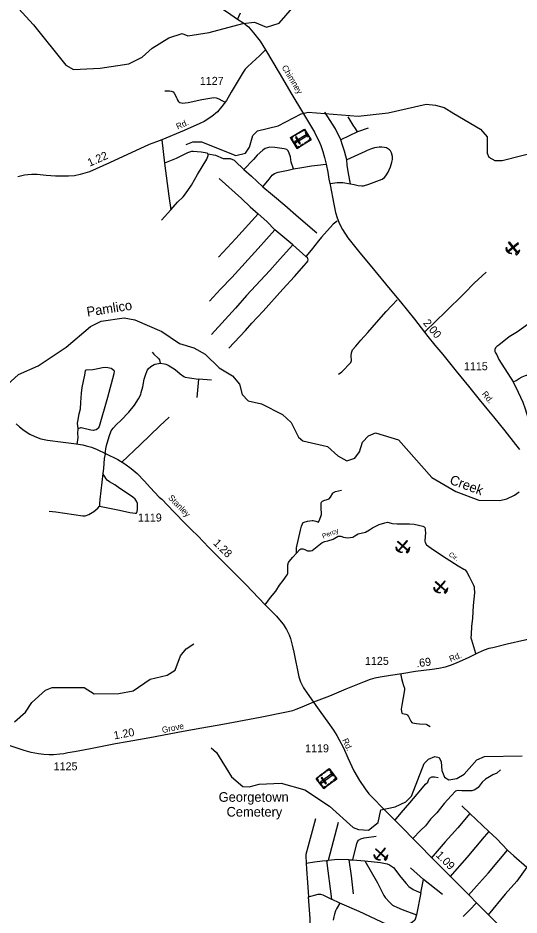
# Model space of a CAD drawing. Extents: x 2104537 to 2336408, y 34176 to 229611.
# Drawn here: x 2216312 to 2224131, y 73572 to 87580 of the extents above; entities that cross this region are included whole.
import ezdxf

# ---------------------------------------------------------------- set-up
doc = ezdxf.new("R2010")
doc.units = 0
for name, color, linetype in [('Exist Cultural Cemetery CELL', 7, 'Continuous'), ('Exist Cultural Cemetery Label', 7, 'Continuous'), ('Exist Geographical Quarry CELL', 7, 'Continuous'), ('Exist Hydrographic Creek Single Shore', 7, 'Continuous'), ('Exist Hydrographic Misc Water Feature', 7, 'Continuous'), ('Exist Road Non-System Type 51', 7, 'Continuous'), ('Exist Road Non-System Type 51 Label', 7, 'Continuous'), ('Exist Road Secondary Mileage Hundredths English Label', 7, 'Continuous'), ('Exist Road Secondary Type 51 Attributed', 7, 'Continuous'), ('Exist Road Secondary Type 51 Label', 7, 'Continuous'), ('Exist Road Secondary Type 51 Number Label', 7, 'Continuous'), ('Old_Level_32', 7, 'Continuous')]:
    doc.layers.add(name, color=color, linetype=linetype)

msp = doc.modelspace()

# ---------------------------------------------------------------- linework, layer by layer
at = {"layer": 'Exist Cultural Cemetery CELL'}
for points in [[(2220670, 85542), (2220565, 85711), (2220781, 85845), (2220886, 85676)], [(2220602, 85734), (2220608, 85724), (2220580, 85707), (2220602, 85673), (2220593, 85667), (2220565, 85711)], [(2220670, 85763), (2220633, 85740), (2220627, 85749), (2220664, 85772)], [(2220638, 85650), (2220647, 85634), (2220820, 85741), (2220810, 85757)], [(2220726, 85798), (2220689, 85775), (2220683, 85784), (2220720, 85807)], [(2220799, 85817), (2220789, 85811), (2220777, 85830), (2220743, 85809), (2220737, 85818), (2220781, 85845)], [(2220846, 85719), (2220801, 85791), (2220811, 85797), (2220856, 85725)], [(2220631, 85605), (2220604, 85649), (2220613, 85655), (2220641, 85611)], [(2220707, 85565), (2220701, 85574), (2220674, 85557), (2220652, 85592), (2220643, 85586), (2220670, 85542)], [(2220707, 85612), (2220722, 85622), (2220660, 85722), (2220644, 85712)], [(2220770, 85604), (2220733, 85581), (2220727, 85591), (2220764, 85614)], [(2220827, 85639), (2220790, 85617), (2220784, 85626), (2220821, 85649)], [(2220869, 85704), (2220859, 85698), (2220871, 85680), (2220836, 85658), (2220842, 85649), (2220886, 85676)], [(2221083, 75547), (2220963, 75705), (2221166, 75859), (2221286, 75700)], [(2221115, 75806), (2221080, 75780), (2221074, 75789), (2221108, 75815)], [(2221186, 75833), (2221177, 75826), (2221163, 75843), (2221131, 75819), (2221124, 75828), (2221166, 75859)], [(2221242, 75739), (2221191, 75807), (2221200, 75814), (2221251, 75746)], [(2220997, 75732), (2221004, 75723), (2220978, 75703), (2221003, 75671), (2220994, 75664), (2220963, 75706)], [(2221038, 75606), (2221007, 75647), (2221016, 75654), (2221047, 75613)], [(2221062, 75767), (2221028, 75741), (2221021, 75750), (2221056, 75776)], [(2221040, 75651), (2221052, 75636), (2221213, 75759), (2221202, 75774)], [(2221112, 75620), (2221127, 75632), (2221056, 75725), (2221041, 75714)], [(2221230, 75658), (2221196, 75632), (2221189, 75641), (2221223, 75667)], [(2221266, 75727), (2221257, 75720), (2221270, 75702), (2221238, 75678), (2221245, 75669), (2221286, 75700)], [(2221117, 75573), (2221111, 75582), (2221085, 75562), (2221060, 75595), (2221052, 75588), (2221083, 75547)], [(2221177, 75618), (2221142, 75591), (2221135, 75601), (2221170, 75627)]]:
    msp.add_lwpolyline(points, close=True, dxfattribs=at)
at = {"layer": 'Exist Geographical Quarry CELL'}
for points in [[(2224124, 84059), (2224117, 84067), (2223952, 83935), (2223959, 83927)], [(2224108, 83918), (2224100, 83911), (2223968, 84076), (2223976, 84083)], [(2224017, 83902), (2224010, 83901), (2224004, 83900), (2223994, 83900), (2223986, 83902), (2223974, 83908), (2223961, 83915), (2223950, 83925), (2223942, 83934), (2223937, 83945), (2223933, 83958), (2223932, 83968), (2223931, 83979), (2223933, 83991), (2223936, 84002), (2223937, 83986), (2223939, 83977), (2223941, 83969), (2223946, 83957), (2223952, 83946), (2223956, 83939), (2223967, 83928), (2223976, 83919), (2223987, 83912), (2223999, 83907), (2224010, 83904)], [(2224076, 83898), (2224092, 83878), (2224123, 83905), (2224145, 83955)], [(2222313, 79239), (2222306, 79236), (2222300, 79235), (2222290, 79233), (2222282, 79234), (2222270, 79237), (2222255, 79242), (2222243, 79250), (2222234, 79257), (2222226, 79267), (2222220, 79279), (2222217, 79288), (2222215, 79300), (2222214, 79312), (2222215, 79323), (2222219, 79308), (2222222, 79298), (2222226, 79291), (2222233, 79280), (2222241, 79271), (2222246, 79264), (2222259, 79255), (2222269, 79249), (2222282, 79244), (2222294, 79241), (2222305, 79240)], [(2222399, 79271), (2222392, 79263), (2222233, 79402), (2222240, 79410)], [(2222390, 79412), (2222382, 79419), (2222243, 79260), (2222251, 79253)], [(2222372, 79246), (2222391, 79229), (2222417, 79261), (2222429, 79314)], [(2222990, 78641), (2222983, 78633), (2222824, 78772), (2222831, 78780)], [(2222981, 78782), (2222973, 78789), (2222833, 78630), (2222842, 78623)], [(2222904, 78609), (2222897, 78606), (2222891, 78605), (2222881, 78603), (2222873, 78604), (2222861, 78607), (2222846, 78612), (2222834, 78620), (2222824, 78627), (2222817, 78637), (2222811, 78649), (2222808, 78658), (2222806, 78669), (2222805, 78682), (2222806, 78693), (2222810, 78678), (2222813, 78668), (2222817, 78661), (2222824, 78650), (2222832, 78640), (2222837, 78634), (2222850, 78625), (2222860, 78619), (2222872, 78614), (2222884, 78611), (2222896, 78610)], [(2222962, 78616), (2222982, 78599), (2223008, 78631), (2223020, 78684)], [(2222056, 74468), (2222049, 74459), (2221890, 74599), (2221897, 74607)], [(2222047, 74609), (2222039, 74616), (2221900, 74457), (2221908, 74450)], [(2221970, 74436), (2221963, 74433), (2221957, 74431), (2221947, 74430), (2221939, 74431), (2221927, 74434), (2221912, 74439), (2221900, 74447), (2221891, 74454), (2221883, 74464), (2221877, 74476), (2221874, 74485), (2221872, 74496), (2221871, 74509), (2221872, 74519), (2221876, 74505), (2221879, 74495), (2221883, 74488), (2221890, 74477), (2221898, 74467), (2221903, 74461), (2221916, 74452), (2221926, 74445), (2221939, 74441), (2221951, 74438), (2221962, 74436)], [(2222029, 74443), (2222048, 74425), (2222074, 74458), (2222086, 74511)]]:
    msp.add_lwpolyline(points, close=True, dxfattribs=at)
at = {"layer": 'Exist Hydrographic Creek Single Shore'}
for points in [[(2216087, 81800), (2216319, 82012), (2216626, 82147), (2217065, 82441), (2217446, 82761), (2217612, 82844), (2217970, 82899), (2218137, 82866), (2218555, 82684), (2218831, 82495), (2219057, 82429), (2219232, 82330), (2219450, 82116), (2219659, 81994), (2219769, 81860), (2219811, 81702), (2219904, 81602), (2220112, 81555), (2220438, 81388), (2220573, 81264), (2220691, 81032), (2220758, 80975), (2221142, 80886), (2221301, 80745), (2221443, 80663), (2221568, 80707), (2221642, 80807)], [(2221642, 80807), (2221691, 80957), (2221782, 81057), (2221890, 81101), (2222249, 80992), (2222770, 80405), (2223146, 80184), (2223505, 80053), (2223830, 80047), (2223942, 80071), (2224061, 80129), (2224132, 80178)]]:
    msp.add_lwpolyline(points, dxfattribs=at)
at = {"layer": 'Exist Hydrographic Misc Water Feature'}
for points in [[(2216321, 87727), (2216556, 87470), (2217060, 86840), (2217177, 86776), (2217594, 86794), (2218043, 86864), (2218251, 86965), (2218408, 87109), (2218665, 87268), (2218873, 87337), (2218965, 87302), (2219298, 87355), (2219822, 87492), (2220005, 87512), (2220189, 87436), (2220388, 87498), (2220595, 87740)], [(2218935, 85603), (2219043, 85647), (2219176, 85648), (2219711, 85434), (2219861, 85467), (2219927, 85561), (2219975, 85744), (2220050, 85818), (2220374, 85897), (2220731, 86084), (2220839, 86108), (2221623, 86047), (2222089, 86100), (2222680, 86236), (2222830, 86220), (2222963, 86182), (2223114, 86090), (2223532, 85843), (2223633, 85726), (2223635, 85470), (2223660, 85404), (2223752, 85353), (2223869, 85354), (2224459, 85507)], [(2216256, 76587), (2216430, 76738), (2216529, 76890), (2216744, 77083), (2216844, 77124), (2217343, 77127), (2217502, 77029), (2217886, 77031), (2218110, 77073), (2218376, 77258), (2218642, 77319), (2218766, 77395), (2218848, 77620), (2218939, 77730), (2219055, 77806)], [(2219325, 76184), (2219408, 76110), (2219644, 75728), (2219820, 75577), (2219920, 75572), (2220078, 75615), (2220420, 75631), (2220787, 75525), (2221172, 75272), (2221541, 74940), (2221624, 74909), (2221783, 74899), (2221932, 75018), (2221972, 75217), (2222197, 75262), (2222363, 75338), (2222454, 75431), (2222650, 75939), (2222717, 76007), (2222816, 76047), (2222883, 76033), (2222917, 75967), (2222926, 75832), (2222968, 75726), (2223035, 75682), (2223160, 75703), (2223276, 75770), (2223475, 75995), (2223591, 76046), (2224182, 76057)]]:
    msp.add_lwpolyline(points, dxfattribs=at)
at = {"layer": 'Exist Road Non-System Type 51'}
for p, q in [((2221613, 85801), (2221349, 85675)), ((2221775, 85861), (2221613, 85801)), ((2218556, 85677), (2218600, 85311)), ((2218552, 84424), (2218700, 84582)), ((2220599, 84036), (2220318, 84273)), ((2220803, 83855), (2220599, 84036)), ((2219127, 81940), (2219101, 81654)), ((2219331, 81926), (2219127, 81940)), ((2223366, 75160), (2223240, 75280)), ((2223661, 74879), (2223366, 75160)), ((2221310, 75015), (2221152, 74425)), ((2221126, 74422), (2221152, 74425)), ((2221126, 74422), (2221205, 73823)), ((2221476, 74435), (2221536, 74435)), ((2221536, 74435), (2221726, 74417)), ((2222438, 74309), (2222640, 74129)), ((2222598, 73921), (2222640, 74129)), ((2222938, 73893), (2222640, 74129)), ((2221334, 73759), (2221205, 73823)), ((2222598, 73921), (2222531, 73575))]:
    msp.add_line(p, q, dxfattribs=at)
for points in [[(2219779, 87656), (2219739, 87563)], [(2218606, 86443), (2218676, 86441), (2218704, 86437), (2218733, 86424), (2218751, 86407), (2218790, 86329), (2218798, 86305), (2218810, 86283), (2218825, 86271), (2218840, 86261), (2218866, 86253), (2218886, 86251), (2218922, 86253), (2218966, 86259), (2219180, 86307), (2219370, 86340), (2219405, 86333), (2219449, 86317), (2219492, 86291), (2219544, 86265)], [(2221349, 85675), (2221265, 85848), (2221102, 86108)], [(2221613, 85801), (2221581, 85856), (2221544, 85908), (2221466, 86035)], [(2221443, 85365), (2221430, 85422), (2221407, 85502), (2221378, 85596), (2221349, 85675)], [(2219276, 85457), (2219264, 85469), (2219170, 85485), (2219048, 85497), (2219022, 85493), (2218989, 85485), (2218958, 85473), (2218780, 85387), (2218600, 85311)], [(2218700, 84582), (2218804, 84706), (2218889, 84789), (2218910, 84813), (2218962, 84885), (2219018, 84971), (2219112, 85135), (2219257, 85377), (2219278, 85433), (2219280, 85453), (2219276, 85457)], [(2219276, 85457), (2219396, 85437), (2219514, 85386), (2219622, 85383), (2219686, 85359), (2219737, 85308), (2219801, 85251), (2219838, 85214)], [(2220613, 85224), (2220576, 85329), (2220563, 85413), (2220546, 85470), (2220529, 85504), (2220506, 85524), (2220465, 85534), (2220323, 85558), (2220243, 85561), (2220172, 85541), (2220135, 85514), (2220047, 85437), (2219986, 85372), (2219838, 85214)], [(2221503, 84989), (2221557, 84980), (2221623, 84965), (2221677, 84958), (2221702, 84960), (2221786, 84983), (2221996, 85064), (2222031, 85090), (2222052, 85116), (2222087, 85170), (2222105, 85208), (2222124, 85255), (2222145, 85329), (2222155, 85371), (2222157, 85388), (2222155, 85419), (2222143, 85475), (2222127, 85507), (2222109, 85523), (2222063, 85550), (2222032, 85558), (2221990, 85563), (2221948, 85563), (2221875, 85553), (2221811, 85533), (2221759, 85510), (2221729, 85492), (2221556, 85418), (2221443, 85365)], [(2218600, 85311), (2218666, 84797), (2218700, 84582)], [(2221503, 84989), (2221469, 85149), (2221450, 85283), (2221443, 85365)], [(2219838, 85214), (2219956, 85109), (2220135, 84941)], [(2220135, 84941), (2220232, 85065), (2220280, 85126), (2220313, 85153), (2220374, 85170), (2220526, 85204), (2220613, 85224)], [(2220613, 85224), (2220742, 85244), (2220893, 85271), (2220988, 85281), (2221121, 85295)], [(2219450, 85072), (2219802, 84761), (2219938, 84630), (2220059, 84520)], [(2220135, 84941), (2220286, 84819), (2220475, 84657), (2220691, 84468), (2220974, 84226)], [(2221183, 84994), (2221293, 85009), (2221350, 85009), (2221381, 85008), (2221503, 84989)], [(2220059, 84520), (2219710, 84136), (2219441, 83846)], [(2220318, 84273), (2220198, 84402), (2220059, 84520)], [(2221291, 84407), (2221231, 84358), (2221050, 84158), (2221002, 84101), (2220888, 83954), (2220803, 83855)], [(2220318, 84273), (2220060, 83980), (2219647, 83527), (2219475, 83347), (2219303, 83159)], [(2220599, 84036), (2220498, 83921), (2220362, 83774), (2220242, 83634), (2219879, 83244), (2219705, 83048), (2219332, 82639)], [(2219605, 82423), (2219861, 82698), (2219960, 82813), (2220139, 83003), (2220445, 83347), (2220627, 83541), (2220777, 83715), (2220816, 83757), (2220834, 83781), (2220839, 83805), (2220834, 83825), (2220829, 83833), (2220803, 83855)], [(2223619, 83613), (2223431, 83439), (2223281, 83285), (2222972, 82982), (2222844, 82858), (2222650, 82666)], [(2221316, 82019), (2221367, 82052), (2221504, 82202), (2221511, 82213), (2221516, 82232), (2221514, 82304), (2221518, 82352), (2221525, 82381), (2221535, 82399), (2221587, 82457), (2221661, 82550), (2221774, 82667), (2221908, 82825), (2222060, 82997), (2222230, 83181)], [(2224296, 82812), (2224106, 82681), (2223979, 82600), (2223814, 82472), (2223785, 82451), (2223765, 82429), (2223753, 82401), (2223752, 82382), (2223754, 82370), (2223762, 82352), (2223783, 82318), (2223817, 82248), (2224041, 81897)], [(2218405, 82362), (2218433, 82328), (2218501, 82270), (2218511, 82258), (2218521, 82241), (2218529, 82188)], [(2217249, 81163), (2217243, 81253), (2217245, 81281), (2217267, 81399), (2217286, 81477), (2217291, 81577), (2217303, 81719), (2217315, 81807), (2217335, 81909), (2217357, 82001), (2217367, 82076), (2217371, 82083), (2217381, 82087), (2217479, 82091), (2217531, 82103), (2217556, 82106), (2217629, 82124), (2217681, 82127), (2217717, 82122), (2217765, 82111), (2217809, 82081), (2217815, 82064), (2217807, 82024), (2217707, 81654), (2217577, 81199), (2217563, 81173), (2217553, 81163), (2217533, 81151), (2217505, 81141), (2217492, 81140), (2217451, 81145), (2217299, 81181), (2217288, 81180), (2217249, 81163)], [(2217673, 80767), (2217683, 80852), (2217693, 80905), (2217735, 81043), (2217769, 81133), (2217797, 81177), (2217849, 81234), (2217915, 81294), (2218041, 81422), (2218131, 81532), (2218193, 81634), (2218227, 81700), (2218237, 81730), (2218259, 81820), (2218283, 81940), (2218305, 82020), (2218321, 82062), (2218336, 82088), (2218346, 82101), (2218385, 82136), (2218435, 82168), (2218454, 82174), (2218529, 82188)], [(2218529, 82188), (2218601, 82180), (2218617, 82176), (2218658, 82156), (2218764, 82089), (2218843, 82024), (2218900, 81983), (2218921, 81972), (2218991, 81958), (2219127, 81940)], [(2224041, 81897), (2224088, 81921), (2224135, 81952), (2224179, 81974), (2224234, 81998), (2224247, 82001), (2224271, 82002), (2224304, 81994), (2224357, 81957), (2224458, 81846)], [(2224364, 81051), (2224233, 81473), (2224198, 81575), (2224087, 81812), (2224041, 81897)], [(2217934, 80642), (2218219, 80914), (2218525, 81211), (2218670, 81347)], [(2217235, 80919), (2217251, 81031), (2217247, 81091), (2217249, 81163)], [(2217673, 80767), (2217659, 80701), (2217645, 80543), (2217635, 80467)], [(2217635, 80467), (2217590, 80063), (2217584, 79997), (2217585, 79959)], [(2217585, 79959), (2217897, 79895), (2218056, 79859), (2218143, 79845), (2218156, 79847), (2218168, 79855), (2218180, 79906), (2218180, 79967), (2218176, 79998), (2218164, 80035), (2218140, 80066), (2218103, 80097), (2218037, 80143), (2217901, 80230), (2217822, 80289), (2217743, 80336), (2217705, 80363), (2217688, 80381), (2217635, 80467)], [(2220656, 79222), (2220661, 79306), (2220720, 79582), (2220737, 79647), (2220750, 79683), (2220760, 79698), (2220779, 79707), (2220830, 79720), (2220901, 79733), (2220921, 79732), (2220958, 79721), (2221000, 79706), (2221024, 79756), (2221044, 79811), (2221047, 79828), (2221045, 79934), (2221041, 79985), (2221044, 80003), (2221051, 80020), (2221066, 80035), (2221086, 80047), (2221138, 80059), (2221167, 80072), (2221189, 80096), (2221227, 80159), (2221237, 80171), (2221245, 80176), (2221268, 80185), (2221360, 80206)], [(2216800, 79879), (2216904, 79867), (2217326, 79805), (2217360, 79805), (2217418, 79829), (2217496, 79875), (2217558, 79923), (2217585, 79959)], [(2220656, 79222), (2220711, 79280), (2220727, 79291), (2220755, 79289), (2220789, 79281), (2220830, 79261), (2220866, 79258), (2220878, 79259), (2220902, 79267), (2221059, 79388), (2221099, 79407), (2221148, 79418), (2221229, 79439), (2221307, 79487), (2221316, 79489), (2221351, 79486), (2221393, 79475), (2221453, 79463), (2221537, 79472), (2221571, 79491), (2221619, 79527), (2221734, 79551), (2221800, 79588), (2221847, 79620), (2221947, 79671), (2222035, 79698), (2222058, 79704), (2222077, 79705), (2222135, 79690), (2222157, 79686), (2222229, 79683), (2222423, 79683), (2222493, 79674), (2222629, 79646), (2222642, 79641), (2222651, 79634), (2222659, 79622), (2222666, 79604), (2222668, 79586), (2222671, 79534), (2222669, 79486), (2222662, 79412), (2222668, 79388), (2222687, 79354), (2222794, 79276), (2222995, 79146), (2223181, 79023), (2223272, 78975), (2223288, 78964), (2223316, 78926), (2223351, 78859), (2223421, 78724), (2223429, 78698), (2223433, 78679), (2223434, 78604), (2223416, 78408), (2223403, 78206), (2223391, 78077), (2223382, 77959), (2223381, 77901), (2223387, 77868), (2223454, 77660)], [(2220172, 78414), (2220255, 78531), (2220336, 78628), (2220394, 78725), (2220451, 78797), (2220515, 78883), (2220523, 78906), (2220524, 78922), (2220522, 79040), (2220534, 79078), (2220542, 79092), (2220599, 79161), (2220656, 79222)], [(2222283, 77342), (2222296, 77267), (2222315, 77210), (2222328, 77156), (2222343, 77113), (2222345, 77102), (2222345, 77089), (2222300, 76850), (2222294, 76788), (2222295, 76750), (2222301, 76724), (2222313, 76718), (2222364, 76711), (2222378, 76705), (2222389, 76695), (2222406, 76671), (2222445, 76600), (2222459, 76580), (2222467, 76574), (2222529, 76561), (2222577, 76556), (2222681, 76552), (2222691, 76549), (2222746, 76516)], [(2223844, 75841), (2223785, 75787), (2223720, 75760), (2223671, 75733), (2223607, 75695), (2223558, 75647), (2223493, 75566), (2223440, 75528), (2223396, 75512), (2223332, 75512), (2223240, 75512), (2223181, 75517), (2223138, 75506), (2223073, 75436), (2222965, 75312), (2222846, 75167), (2222749, 75069), (2222674, 74967), (2222598, 74897), (2222470, 74764)], [(2222192, 75048), (2222291, 75167), (2222426, 75323), (2222598, 75528), (2222674, 75614), (2222706, 75647), (2222717, 75679), (2222733, 75711), (2222771, 75733), (2222814, 75733), (2222868, 75722)], [(2223366, 75160), (2223175, 74935), (2222981, 74714), (2222762, 74462)], [(2220954, 75077), (2220806, 74516), (2220804, 74498), (2220812, 74384)], [(2221536, 74435), (2221600, 74691), (2221608, 74717), (2221627, 74740), (2221661, 74764), (2221714, 74777), (2221904, 74805)], [(2223661, 74879), (2223585, 74794), (2223316, 74471), (2223050, 74170)], [(2223952, 74584), (2223785, 74762), (2223661, 74879)], [(2223343, 73882), (2223466, 74023), (2223655, 74233), (2223817, 74422), (2223952, 74584)], [(2223952, 74584), (2224049, 74498), (2224252, 74319)], [(2220812, 74384), (2220941, 74404), (2221062, 74418), (2221126, 74422)], [(2220812, 74384), (2220814, 74288), (2220828, 74080), (2220847, 73856)], [(2221476, 74435), (2221302, 74442), (2221152, 74425)], [(2221476, 74435), (2221511, 74187), (2221543, 73903)], [(2221726, 74417), (2221970, 74391), (2222071, 74370), (2222108, 74359), (2222128, 74348), (2222171, 74313), (2222288, 74165), (2222368, 74067), (2222414, 74020), (2222478, 73972), (2222524, 73949), (2222598, 73921)], [(2221726, 74417), (2221920, 74075), (2222023, 73877), (2222042, 73849), (2222108, 73776), (2222159, 73728), (2222176, 73717), (2222225, 73693), (2222308, 73657), (2222531, 73575)], [(2224252, 74319), (2224097, 74099), (2223914, 73899), (2223647, 73577)], [(2220607, 72282), (2220619, 72428), (2220635, 72532), (2220662, 72737), (2220669, 72760), (2220689, 72800), (2220828, 73059), (2220844, 73095), (2220856, 73144), (2220867, 73240), (2220871, 73294), (2220873, 73382), (2220871, 73518), (2220847, 73856)], [(2220847, 73856), (2220995, 73896), (2221017, 73899), (2221033, 73897), (2221069, 73890), (2221205, 73823)], [(2221334, 73759), (2221281, 73672), (2221266, 73638), (2221249, 73587), (2221239, 73543), (2221231, 73491)], [(2222531, 73575), (2222518, 73525), (2222506, 73495), (2222471, 73461), (2222417, 73431), (2222287, 73377), (2222259, 73367), (2222231, 73363), (2222205, 73363), (2222158, 73381), (2221634, 73627), (2221334, 73759)], [(2223462, 73760), (2223368, 73658), (2223258, 73548)]]:
    msp.add_lwpolyline(points, dxfattribs=at)
at = {"layer": 'Exist Road Secondary Type 51 Attributed'}
for points in [[(2219116, 88235), (2219174, 88136), (2219220, 88060), (2219333, 87906), (2219439, 87788), (2219519, 87713), (2219635, 87632), (2219739, 87563), (2219836, 87498), (2219908, 87440), (2219989, 87348), (2220092, 87215), (2220176, 87080)], [(2220176, 87080), (2220131, 87038), (2220080, 86989), (2219968, 86885), (2219889, 86812), (2219860, 86782), (2219825, 86734), (2219731, 86579), (2219641, 86423), (2219565, 86289), (2219496, 86197), (2219424, 86112), (2219336, 86039), (2219216, 85963), (2219150, 85933), (2218904, 85825), (2218556, 85677), (2218474, 85648), (2218360, 85602), (2217741, 85316), (2217430, 85178), (2217283, 85134), (2217193, 85116), (2217100, 85107), (2217006, 85107), (2216898, 85110), (2216752, 85121), (2216610, 85135), (2216530, 85134), (2216468, 85130), (2216412, 85123), (2216375, 85116), (2216311, 85099)], [(2220176, 87080), (2220388, 86725), (2220584, 86386), (2220754, 86108), (2220860, 85927), (2220938, 85795), (2220977, 85719), (2221005, 85660), (2221037, 85590), (2221071, 85492), (2221098, 85402), (2221121, 85295), (2221148, 85171), (2221165, 85065), (2221182, 84973), (2221240, 84673), (2221268, 84544), (2221295, 84457), (2221328, 84367), (2221378, 84275), (2221461, 84147), (2221627, 83938), (2221857, 83665), (2222119, 83340), (2222282, 83147), (2222498, 82874), (2222707, 82606), (2222818, 82473), (2222944, 82323), (2223150, 82064), (2223341, 81831), (2223511, 81622), (2223656, 81446), (2223733, 81350), (2223910, 81131), (2224078, 80920), (2224140, 80843)], [(2216283, 81241), (2216334, 81196), (2216408, 81138), (2216498, 81083), (2216576, 81043), (2216670, 81009), (2216772, 80988), (2217016, 80954), (2217184, 80935), (2217324, 80912), (2217377, 80901), (2217460, 80876), (2217546, 80839), (2217679, 80779), (2217868, 80687), (2217981, 80620), (2218081, 80544), (2218171, 80465), (2218288, 80347), (2218377, 80248), (2218517, 80099), (2218556, 80064), (2218744, 79866), (2218932, 79674), (2219022, 79589), (2219121, 79496), (2219206, 79400), (2219283, 79319), (2219574, 79029), (2219868, 78733), (2220172, 78414), (2220344, 78238), (2220395, 78182), (2220451, 78115), (2220504, 78032), (2220546, 77947), (2220564, 77892), (2220575, 77851), (2220592, 77787), (2220615, 77679), (2220696, 77294), (2220719, 77213), (2220767, 77121), (2220824, 77035), (2220926, 76898)], [(2224392, 77911), (2224223, 77863), (2223944, 77801), (2223723, 77747), (2223658, 77734), (2223586, 77706), (2223492, 77667), (2223335, 77588), (2223163, 77510), (2223072, 77473), (2222976, 77444), (2222881, 77423), (2222775, 77409), (2222513, 77374), (2222301, 77340), (2222126, 77315), (2221965, 77287), (2221879, 77269), (2221808, 77250), (2221716, 77216), (2221426, 77098), (2221175, 76992), (2220926, 76898)], [(2220926, 76898), (2220742, 76817), (2220649, 76781), (2220597, 76763), (2220529, 76745), (2220090, 76656), (2219511, 76550), (2219179, 76490), (2218889, 76437), (2218368, 76340), (2218016, 76276), (2217836, 76244), (2217445, 76168), (2217192, 76121), (2217089, 76105), (2217026, 76092), (2216966, 76084), (2216868, 76075), (2216801, 76075), (2216718, 76080), (2216633, 76089), (2216519, 76110), (2216409, 76140), (2216188, 76216)], [(2220926, 76898), (2220985, 76809), (2221038, 76735), (2221148, 76584), (2221235, 76461), (2221288, 76377), (2221326, 76309), (2221392, 76181), (2221459, 76026), (2221553, 75826), (2221641, 75672), (2221731, 75545), (2221789, 75467), (2221858, 75393), (2222000, 75248), (2222311, 74933), (2222489, 74753), (2222855, 74383), (2223127, 74109), (2223357, 73876), (2223466, 73761), (2223788, 73441), (2224081, 73144), (2224269, 72951)]]:
    msp.add_lwpolyline(points, dxfattribs=at)

# ---------------------------------------------------------------- texts
at = {"layer": 'Exist Cultural Cemetery Label'}
for s, p in [('Georgetown', (2219444, 75341)), ('Cemetery', (2219567, 75110))]:
    msp.add_text(s, height=150, dxfattribs=at).set_placement(p)
at = {"layer": 'Exist Road Non-System Type 51 Label'}
for s, rotation, p in [('Percy', 21.474, (2221074, 79450)), ('Cir.', 326.3277, (2223027, 79185))]:
    msp.add_text(s, height=75, rotation=rotation, dxfattribs=at).set_placement(p)
at = {"layer": 'Exist Road Secondary Mileage Hundredths English Label'}
for s, rotation, p in [('1.22', 23.9116, (2217431, 85256)), ('2.00', 309.8591, (2222627, 82813)), ('1.28', 315.1312, (2219349, 79371)), ('.69', 7.6996, (2222535, 77440)), ('1.20', 10.2587, (2217817, 76314)), ('1.09', 314.7118, (2222825, 74499))]:
    msp.add_text(s, height=125, rotation=rotation, dxfattribs=at).set_placement(p)
at = {"layer": 'Exist Road Secondary Type 51 Label'}
for s, rotation, p in [('Chimney', 301.1481, (2220423, 86809)), ('Rd.', 23.6456, (2218805, 85836)), ('Rd.', 308.3574, (2223545, 81707)), ('Stanley', 314.4393, (2218649, 80080)), ('Rd.', 22.4005, (2223064, 77521)), ('Grove', 11.5975, (2218569, 76413)), ('Rd.', 294.5365, (2221370, 76305))]:
    msp.add_text(s, height=95, rotation=rotation, dxfattribs=at).set_placement(p)
at = {"layer": 'Exist Road Secondary Type 51 Number Label'}
for s, p in [('1127', (2219150, 86535)), ('1115', (2223271, 82079)), ('1119', (2218184, 79717)), ('1125', (2221727, 77479)), ('1119', (2220793, 76113)), ('1125', (2216869, 75832))]:
    msp.add_text(s, height=125, dxfattribs=at).set_placement(p)
at = {"layer": 'Old_Level_32'}
for s, rotation, p in [('Pamlico', 8.7925, (2217396, 82916)), ('Creek', 339.8754, (2223037, 80309))]:
    msp.add_text(s, height=150, rotation=rotation, dxfattribs=at).set_placement(p)

doc.saveas('drawing.dxf')
